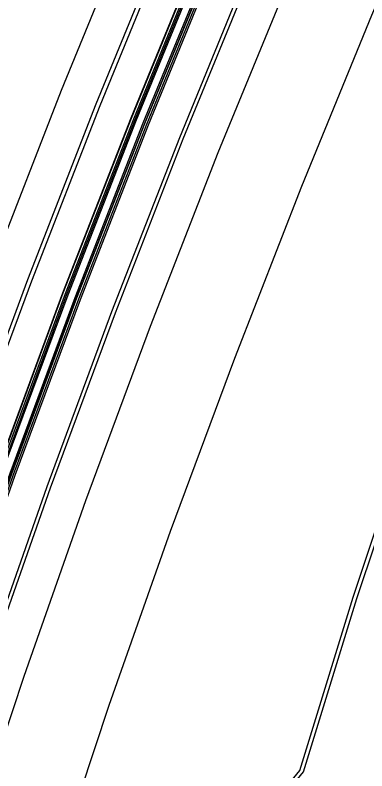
# Model space of a CAD drawing. Extents: x 1797478 to 1808916, y 246529 to 250952.
# Drawn here: x 1798075.5 to 1798122.4, y 250186.8 to 250287.5 of the extents above; entities that cross this region are included whole.
import ezdxf

# ---------------------------------------------------------------- set-up
doc = ezdxf.new("R2010")
doc.units = 0
for name, color, linetype in [('1', 7, 'Continuous'), ('DRAINAGE', 7, 'Continuous'), ('EDPV-LINE', 7, 'Continuous'), ('SHDR-UPAV', 7, 'Continuous')]:
    doc.layers.add(name, color=color, linetype=linetype)

msp = doc.modelspace()

# ---------------------------------------------------------------- linework, layer by layer
for points in [[(1798053.17, 250077.59), (1798059.34, 250101.41), (1798065.92, 250125.12), (1798072.9, 250148.72), (1798080.27, 250172.19), (1798088.04, 250195.54), (1798096.2, 250218.75), (1798104.76, 250241.83), (1798113.7, 250264.75), (1798123.03, 250287.52), (1798132.74, 250310.13), (1798142.83, 250332.57), (1798153.3, 250354.84), (1798164.14, 250376.93), (1798175.36, 250398.83), (1798185.54, 250417.96), (1798186.94, 250420.54), (1798197.87, 250440.24), (1798198.89, 250442.05), (1798211.2, 250463.36), (1798221.27, 250480.18), (1798223.87, 250484.45), (1798236.9, 250505.33)], [(1798053.17, 250077.59), (1798059.34, 250101.41), (1798065.92, 250125.12), (1798072.9, 250148.72), (1798080.27, 250172.19), (1798088.04, 250195.54), (1798096.2, 250218.75), (1798104.76, 250241.83), (1798113.7, 250264.75), (1798123.03, 250287.52), (1798132.74, 250310.13), (1798142.83, 250332.57), (1798153.3, 250354.84), (1798164.14, 250376.93), (1798175.36, 250398.83), (1798185.54, 250417.96), (1798186.94, 250420.54), (1798197.87, 250440.24), (1798198.89, 250442.05), (1798211.2, 250463.36), (1798221.27, 250480.18), (1798223.87, 250484.45), (1798236.9, 250505.33)], [(1798053.17, 250077.59), (1798059.34, 250101.41), (1798065.92, 250125.12), (1798072.9, 250148.72), (1798080.27, 250172.19), (1798088.04, 250195.54), (1798096.2, 250218.75), (1798104.76, 250241.83), (1798113.7, 250264.75), (1798123.03, 250287.52), (1798132.74, 250310.13), (1798142.83, 250332.57), (1798153.3, 250354.84), (1798164.14, 250376.93), (1798175.36, 250398.83), (1798185.54, 250417.96), (1798186.94, 250420.54), (1798197.87, 250440.24), (1798198.89, 250442.05), (1798211.2, 250463.36), (1798221.27, 250480.18), (1798223.87, 250484.45), (1798236.9, 250505.33)], [(1798053.17, 250077.59), (1798059.34, 250101.41), (1798065.92, 250125.12), (1798072.9, 250148.72), (1798080.27, 250172.19), (1798088.04, 250195.54), (1798096.2, 250218.75), (1798104.76, 250241.83), (1798113.7, 250264.75), (1798123.03, 250287.52), (1798132.74, 250310.13), (1798142.83, 250332.57), (1798153.3, 250354.84), (1798164.14, 250376.93), (1798175.36, 250398.83), (1798185.54, 250417.96), (1798186.94, 250420.54), (1798197.87, 250440.24), (1798198.89, 250442.05), (1798211.2, 250463.36), (1798221.27, 250480.18), (1798223.87, 250484.45), (1798236.9, 250505.33)], [(1798019.7, 250085.96), (1798026.02, 250110.35), (1798032.75, 250134.62), (1798039.9, 250158.78), (1798047.44, 250182.81), (1798055.4, 250206.71), (1798063.75, 250230.47), (1798072.51, 250254.09), (1798081.66, 250277.56), (1798091.21, 250300.87), (1798101.15, 250324.01), (1798111.49, 250346.99), (1798122.2, 250369.78), (1798133.3, 250392.39), (1798144.79, 250414.82), (1798155.21, 250434.4), (1798156.64, 250437.04), (1798167.82, 250457.2), (1798168.88, 250459.06), (1798181.48, 250480.87), (1798191.78, 250498.09)], [(1798019.7, 250085.96), (1798026.02, 250110.35), (1798032.75, 250134.62), (1798039.9, 250158.78), (1798047.44, 250182.81), (1798055.4, 250206.71), (1798063.75, 250230.47), (1798072.51, 250254.09), (1798081.66, 250277.56), (1798091.21, 250300.87), (1798101.15, 250324.01), (1798111.49, 250346.99), (1798122.2, 250369.78), (1798133.3, 250392.39), (1798144.79, 250414.82), (1798155.21, 250434.4), (1798156.64, 250437.04), (1798167.82, 250457.2), (1798168.88, 250459.06), (1798181.48, 250480.87), (1798191.78, 250498.09)], [(1798019.7, 250085.96), (1798026.02, 250110.35), (1798032.75, 250134.62), (1798039.9, 250158.78), (1798047.44, 250182.81), (1798055.4, 250206.71), (1798063.75, 250230.47), (1798072.51, 250254.09), (1798081.66, 250277.56), (1798091.21, 250300.87), (1798101.15, 250324.01), (1798111.49, 250346.99), (1798122.2, 250369.78), (1798133.3, 250392.39), (1798144.79, 250414.82), (1798155.21, 250434.4), (1798156.64, 250437.04), (1798167.82, 250457.2), (1798168.88, 250459.06), (1798181.48, 250480.87), (1798191.78, 250498.09)], [(1798019.7, 250085.96), (1798026.02, 250110.35), (1798032.75, 250134.62), (1798039.9, 250158.78), (1798047.44, 250182.81), (1798055.4, 250206.71), (1798063.75, 250230.47), (1798072.51, 250254.09), (1798081.66, 250277.56), (1798091.21, 250300.87), (1798101.15, 250324.01), (1798111.49, 250346.99), (1798122.2, 250369.78), (1798133.3, 250392.39), (1798144.79, 250414.82), (1798155.21, 250434.4), (1798156.64, 250437.04), (1798167.82, 250457.2), (1798168.88, 250459.06), (1798181.48, 250480.87), (1798191.78, 250498.09)], [(1798024.55, 250084.75), (1798030.85, 250109.05), (1798037.56, 250133.24), (1798044.68, 250157.32), (1798052.2, 250181.27), (1798060.13, 250205.09), (1798068.46, 250228.77), (1798077.18, 250252.31), (1798086.31, 250275.7), (1798095.82, 250298.93), (1798105.73, 250322), (1798116.03, 250344.9), (1798126.71, 250367.62), (1798137.77, 250390.15), (1798149.22, 250412.5), (1798159.61, 250432.02), (1798161.04, 250434.65), (1798172.18, 250454.74), (1798173.23, 250456.59), (1798185.79, 250478.33), (1798196.06, 250495.5)], [(1798025.08, 250084.62), (1798031.38, 250108.91), (1798038.08, 250133.09), (1798045.2, 250157.16), (1798052.72, 250181.1), (1798060.64, 250204.91), (1798068.97, 250228.59), (1798077.69, 250252.12), (1798086.81, 250275.5), (1798096.33, 250298.72), (1798106.23, 250321.78), (1798116.52, 250344.67), (1798127.2, 250367.38), (1798138.26, 250389.91), (1798149.7, 250412.25), (1798160.09, 250431.76), (1798161.51, 250434.39), (1798172.65, 250454.47), (1798173.7, 250456.33), (1798186.26, 250478.06), (1798196.52, 250495.21)], [(1798036.68, 250081.71), (1798042.92, 250105.81), (1798049.58, 250129.8), (1798056.63, 250153.67), (1798064.09, 250177.42), (1798071.95, 250201.04), (1798080.21, 250224.53), (1798088.87, 250247.87), (1798097.91, 250271.06), (1798107.35, 250294.1), (1798117.17, 250316.97), (1798127.38, 250339.68), (1798137.98, 250362.2), (1798148.95, 250384.55), (1798160.29, 250406.71), (1798170.6, 250426.06), (1798172.01, 250428.67), (1798183.06, 250448.6), (1798184.1, 250450.43), (1798196.56, 250471.99), (1798206.74, 250489.01), (1798209.37, 250493.33)], [(1798029.46, 250083.52), (1798035.74, 250107.74), (1798042.43, 250131.85), (1798049.52, 250155.84), (1798057.02, 250179.71), (1798064.92, 250203.45), (1798073.22, 250227.05), (1798081.91, 250250.51), (1798091.01, 250273.82), (1798100.49, 250296.98), (1798110.37, 250319.96), (1798120.63, 250342.78), (1798131.27, 250365.43), (1798142.3, 250387.88), (1798153.7, 250410.15), (1798164.06, 250429.61), (1798165.48, 250432.23), (1798176.59, 250452.25), (1798177.63, 250454.1), (1798190.15, 250475.76), (1798200.38, 250492.87)], [(1798029.75, 250083.45), (1798036.03, 250107.66), (1798042.71, 250131.77), (1798049.81, 250155.75), (1798057.3, 250179.62), (1798065.2, 250203.35), (1798073.5, 250226.95), (1798082.19, 250250.41), (1798091.29, 250273.71), (1798100.77, 250296.86), (1798110.64, 250319.84), (1798120.9, 250342.66), (1798131.54, 250365.3), (1798142.57, 250387.75), (1798153.97, 250410.01), (1798164.32, 250429.46), (1798165.74, 250432.08), (1798176.85, 250452.11), (1798177.89, 250453.95), (1798190.41, 250475.61), (1798200.64, 250492.71)], [(1798029.95, 250083.4), (1798036.23, 250107.61), (1798042.91, 250131.71), (1798050, 250155.69), (1798057.5, 250179.56), (1798065.4, 250203.29), (1798073.69, 250226.88), (1798082.39, 250250.33), (1798091.48, 250273.64), (1798100.96, 250296.78), (1798110.83, 250319.76), (1798121.09, 250342.57), (1798131.73, 250365.21), (1798142.75, 250387.66), (1798154.15, 250409.92), (1798164.5, 250429.37), (1798165.92, 250431.99), (1798177.03, 250452), (1798178.07, 250453.85), (1798190.58, 250475.51), (1798200.81, 250492.61)], [(1798030.13, 250083.35), (1798036.4, 250107.56), (1798043.09, 250131.66), (1798050.18, 250155.64), (1798057.67, 250179.5), (1798065.57, 250203.23), (1798073.86, 250226.82), (1798082.56, 250250.27), (1798091.65, 250273.57), (1798101.13, 250296.71), (1798111, 250319.69), (1798121.25, 250342.5), (1798131.89, 250365.13), (1798142.91, 250387.58), (1798154.31, 250409.84), (1798164.66, 250429.28), (1798166.09, 250431.9), (1798177.19, 250451.91), (1798178.23, 250453.76), (1798190.74, 250475.41), (1798200.97, 250492.51)], [(1798064.81, 250074.67), (1798070.93, 250098.3), (1798077.46, 250121.81), (1798084.37, 250145.22), (1798097.04, 250166.77), (1798113.44, 250186.85), (1798120.54, 250209.96), (1798128.22, 250232.9), (1798136.48, 250255.64), (1798145.32, 250278.17), (1798154.72, 250300.47), (1798164.63, 250322.54), (1798174.93, 250344.45), (1798185.6, 250366.17), (1798196.63, 250387.71), (1798206.64, 250406.53), (1798208.02, 250409.06), (1798218.76, 250428.43), (1798219.77, 250430.22), (1798231.88, 250451.18), (1798241.78, 250467.72), (1798244.34, 250471.92), (1798257.15, 250492.46)], [(1798064.81, 250074.67), (1798070.93, 250098.3), (1798077.46, 250121.81), (1798084.37, 250145.22), (1798097.04, 250166.77), (1798113.44, 250186.85), (1798120.54, 250209.96), (1798128.22, 250232.9), (1798136.48, 250255.64), (1798145.32, 250278.17), (1798154.72, 250300.47), (1798164.63, 250322.54), (1798174.93, 250344.45), (1798185.6, 250366.17), (1798196.63, 250387.71), (1798206.64, 250406.53), (1798208.02, 250409.06), (1798218.76, 250428.43), (1798219.77, 250430.22), (1798231.88, 250451.18), (1798241.78, 250467.72), (1798244.34, 250471.92), (1798257.15, 250492.46)], [(1798064.81, 250074.67), (1798070.93, 250098.3), (1798077.46, 250121.81), (1798084.37, 250145.22), (1798097.04, 250166.77), (1798113.44, 250186.85), (1798120.54, 250209.96), (1798128.22, 250232.9), (1798136.48, 250255.64), (1798145.32, 250278.17), (1798154.72, 250300.47), (1798164.63, 250322.54), (1798174.93, 250344.45), (1798185.6, 250366.17), (1798196.63, 250387.71), (1798206.64, 250406.53), (1798208.02, 250409.06), (1798218.76, 250428.43), (1798219.77, 250430.22), (1798231.88, 250451.18), (1798241.78, 250467.72), (1798244.34, 250471.92), (1798257.15, 250492.46)], [(1798064.81, 250074.67), (1798070.93, 250098.3), (1798077.46, 250121.81), (1798084.37, 250145.22), (1798097.04, 250166.77), (1798113.44, 250186.85), (1798120.54, 250209.96), (1798128.22, 250232.9), (1798136.48, 250255.64), (1798145.32, 250278.17), (1798154.72, 250300.47), (1798164.63, 250322.54), (1798174.93, 250344.45), (1798185.6, 250366.17), (1798196.63, 250387.71), (1798206.64, 250406.53), (1798208.02, 250409.06), (1798218.76, 250428.43), (1798219.77, 250430.22), (1798231.88, 250451.18), (1798241.78, 250467.72), (1798244.34, 250471.92), (1798257.15, 250492.46)], [(1798064.81, 250074.67), (1798070.93, 250098.3), (1798077.46, 250121.81), (1798084.37, 250145.22), (1798097.04, 250166.77), (1798113.44, 250186.85), (1798120.54, 250209.96), (1798128.22, 250232.9), (1798136.48, 250255.64), (1798145.32, 250278.17), (1798154.72, 250300.47), (1798164.63, 250322.54), (1798174.93, 250344.45), (1798185.6, 250366.17), (1798196.63, 250387.71), (1798206.64, 250406.53), (1798208.02, 250409.06), (1798218.76, 250428.43), (1798219.77, 250430.22), (1798231.88, 250451.18), (1798241.78, 250467.72), (1798244.34, 250471.92), (1798257.15, 250492.46)], [(1798031.1, 250083.11), (1798037.37, 250107.3), (1798044.05, 250131.38), (1798051.13, 250155.35), (1798058.62, 250179.19), (1798066.51, 250202.9), (1798074.8, 250226.48), (1798083.49, 250249.91), (1798092.57, 250273.2), (1798102.05, 250296.32), (1798111.91, 250319.28), (1798122.16, 250342.08), (1798132.79, 250364.69), (1798143.81, 250387.13), (1798155.2, 250409.37), (1798165.54, 250428.8), (1798166.96, 250431.42), (1798178.06, 250451.42), (1798179.1, 250453.27), (1798191.6, 250474.91), (1798201.83, 250491.99)], [(1798031.29, 250083.06), (1798037.56, 250107.25), (1798044.24, 250131.33), (1798051.33, 250155.29), (1798058.81, 250179.13), (1798066.7, 250202.84), (1798074.99, 250226.41), (1798083.68, 250249.84), (1798092.76, 250273.12), (1798102.23, 250296.25), (1798112.09, 250319.2), (1798122.34, 250341.99), (1798132.97, 250364.61), (1798143.99, 250387.04), (1798155.38, 250409.28), (1798165.72, 250428.71), (1798167.14, 250431.32), (1798178.23, 250451.32), (1798179.27, 250453.17), (1798191.77, 250474.8), (1798202, 250491.89)], [(1798031.33, 250083.05), (1798037.6, 250107.24), (1798044.28, 250131.32), (1798051.36, 250155.28), (1798058.85, 250179.12), (1798066.74, 250202.83), (1798075.03, 250226.4), (1798083.71, 250249.83), (1798092.79, 250273.11), (1798102.27, 250296.23), (1798112.13, 250319.19), (1798122.37, 250341.98), (1798133.01, 250364.59), (1798144.02, 250387.02), (1798155.41, 250409.26), (1798165.75, 250428.69), (1798167.17, 250431.31), (1798178.26, 250451.31), (1798179.3, 250453.15), (1798191.81, 250474.79), (1798202.03, 250491.87)], [(1798031.58, 250082.99), (1798037.85, 250107.17), (1798044.53, 250131.25), (1798051.61, 250155.2), (1798059.1, 250179.04), (1798066.99, 250202.74), (1798075.28, 250226.31), (1798083.96, 250249.74), (1798093.04, 250273.01), (1798102.51, 250296.13), (1798112.37, 250319.08), (1798122.61, 250341.87), (1798133.24, 250364.48), (1798144.25, 250386.9), (1798155.64, 250409.14), (1798165.98, 250428.56), (1798167.4, 250431.18), (1798178.49, 250451.18), (1798179.53, 250453.02), (1798192.03, 250474.65), (1798202.25, 250491.73)], [(1798065.33, 250074.54), (1798071.46, 250098.16), (1798077.98, 250121.66), (1798084.89, 250145.06), (1798097.56, 250166.6), (1798113.95, 250186.67), (1798121.05, 250209.78), (1798128.73, 250232.71), (1798136.99, 250255.44), (1798145.82, 250277.96), (1798155.22, 250300.25), (1798165.13, 250322.32), (1798175.42, 250344.21), (1798186.08, 250365.93), (1798197.11, 250387.46), (1798207.12, 250406.27), (1798208.5, 250408.8), (1798219.24, 250428.17), (1798220.25, 250429.95), (1798232.35, 250450.9), (1798242.25, 250467.44), (1798244.81, 250471.64), (1798257.61, 250492.17)], [(1798041.53, 250080.5), (1798047.75, 250104.52), (1798054.38, 250128.42), (1798061.42, 250152.21), (1798068.85, 250175.88), (1798076.69, 250199.42), (1798084.92, 250222.83), (1798093.54, 250246.09), (1798102.56, 250269.21), (1798111.96, 250292.16), (1798121.75, 250314.96), (1798131.93, 250337.59), (1798142.48, 250360.04), (1798153.42, 250382.31), (1798164.73, 250404.39), (1798174.99, 250423.68), (1798176.4, 250426.28), (1798187.42, 250446.14), (1798188.45, 250447.97), (1798200.86, 250469.45), (1798211.01, 250486.41), (1798213.64, 250490.72)], [(1798041.53, 250080.5), (1798047.75, 250104.52), (1798054.38, 250128.42), (1798061.42, 250152.21), (1798068.85, 250175.88), (1798076.69, 250199.42), (1798084.92, 250222.83), (1798093.54, 250246.09), (1798102.56, 250269.21), (1798111.96, 250292.16), (1798121.75, 250314.96), (1798131.93, 250337.59), (1798142.48, 250360.04), (1798153.42, 250382.31), (1798164.73, 250404.39), (1798174.99, 250423.68), (1798176.4, 250426.28), (1798187.42, 250446.14), (1798188.45, 250447.97), (1798200.86, 250469.45), (1798211.01, 250486.41), (1798213.64, 250490.72)], [(1798041.53, 250080.5), (1798047.75, 250104.52), (1798054.38, 250128.42), (1798061.42, 250152.21), (1798068.85, 250175.88), (1798076.69, 250199.42), (1798084.92, 250222.83), (1798093.54, 250246.09), (1798102.56, 250269.21), (1798111.96, 250292.16), (1798121.75, 250314.96), (1798131.93, 250337.59), (1798142.48, 250360.04), (1798153.42, 250382.31), (1798164.73, 250404.39), (1798174.99, 250423.68), (1798176.4, 250426.28), (1798187.42, 250446.14), (1798188.45, 250447.97), (1798200.86, 250469.45), (1798211.01, 250486.41), (1798213.64, 250490.72)], [(1798041.53, 250080.5), (1798047.75, 250104.52), (1798054.38, 250128.42), (1798061.42, 250152.21), (1798068.85, 250175.88), (1798076.69, 250199.42), (1798084.92, 250222.83), (1798093.54, 250246.09), (1798102.56, 250269.21), (1798111.96, 250292.16), (1798121.75, 250314.96), (1798131.93, 250337.59), (1798142.48, 250360.04), (1798153.42, 250382.31), (1798164.73, 250404.39), (1798174.99, 250423.68), (1798176.4, 250426.28), (1798187.42, 250446.14), (1798188.45, 250447.97), (1798200.86, 250469.45), (1798211.01, 250486.41), (1798213.64, 250490.72)], [(1798041.53, 250080.5), (1798047.75, 250104.52), (1798054.38, 250128.42), (1798061.42, 250152.21), (1798068.85, 250175.88), (1798076.69, 250199.42), (1798084.92, 250222.83), (1798093.54, 250246.09), (1798102.56, 250269.21), (1798111.96, 250292.16), (1798121.75, 250314.96), (1798131.93, 250337.59), (1798142.48, 250360.04), (1798153.42, 250382.31), (1798164.73, 250404.39), (1798174.99, 250423.68), (1798176.4, 250426.28), (1798187.42, 250446.14), (1798188.45, 250447.97), (1798200.86, 250469.45), (1798211.01, 250486.41), (1798213.64, 250490.72)], [(1798036.2, 250081.83), (1798042.45, 250105.94), (1798049.1, 250129.94), (1798056.16, 250153.82), (1798063.62, 250177.57), (1798071.49, 250201.2), (1798079.75, 250224.7), (1798088.4, 250248.05), (1798097.45, 250271.25), (1798106.89, 250294.29), (1798116.72, 250317.17), (1798126.94, 250339.88), (1798137.53, 250362.42), (1798148.51, 250384.77), (1798159.86, 250406.94), (1798170.16, 250426.3), (1798171.58, 250428.91), (1798182.63, 250448.84), (1798183.67, 250450.68), (1798196.13, 250472.24), (1798206.32, 250489.27)]]:
    msp.add_lwpolyline(points)
at = {"layer": '1'}
msp.add_lwpolyline([(1798053.17, 250077.59), (1798059.34, 250101.41), (1798065.92, 250125.12), (1798072.9, 250148.72), (1798080.27, 250172.19), (1798088.04, 250195.54), (1798096.2, 250218.75), (1798104.76, 250241.83), (1798113.7, 250264.75), (1798123.03, 250287.52), (1798132.74, 250310.13), (1798142.83, 250332.57), (1798153.3, 250354.84), (1798164.14, 250376.93), (1798175.36, 250398.83), (1798185.54, 250417.96), (1798186.94, 250420.54), (1798197.87, 250440.24), (1798198.89, 250442.05), (1798211.2, 250463.36), (1798221.27, 250480.18), (1798223.87, 250484.45), (1798236.9, 250505.33)], dxfattribs=at)
at = {"layer": 'DRAINAGE'}
for points in [[(1798029.46, 250083.52), (1798035.74, 250107.74), (1798042.43, 250131.85), (1798049.52, 250155.84), (1798057.02, 250179.71), (1798064.92, 250203.45), (1798073.22, 250227.05), (1798081.91, 250250.51), (1798091.01, 250273.82), (1798100.49, 250296.98), (1798110.37, 250319.96), (1798120.63, 250342.78), (1798131.27, 250365.43), (1798142.3, 250387.88), (1798153.7, 250410.15), (1798164.06, 250429.61), (1798165.48, 250432.23), (1798176.59, 250452.25), (1798177.63, 250454.1), (1798190.15, 250475.76), (1798200.38, 250492.87)], [(1798031.58, 250082.99), (1798037.85, 250107.17), (1798044.53, 250131.25), (1798051.61, 250155.2), (1798059.1, 250179.04), (1798066.99, 250202.74), (1798075.28, 250226.31), (1798083.96, 250249.74), (1798093.04, 250273.01), (1798102.51, 250296.13), (1798112.37, 250319.08), (1798122.61, 250341.87), (1798133.24, 250364.48), (1798144.25, 250386.9), (1798155.64, 250409.14), (1798165.98, 250428.56), (1798167.4, 250431.18), (1798178.49, 250451.18), (1798179.53, 250453.02), (1798192.03, 250474.65), (1798202.25, 250491.73)]]:
    msp.add_lwpolyline(points, dxfattribs=at)
at = {"layer": 'EDPV-LINE'}
for points in [[(1798019.7, 250085.96), (1798026.02, 250110.35), (1798032.75, 250134.62), (1798039.9, 250158.78), (1798047.44, 250182.81), (1798055.4, 250206.71), (1798063.75, 250230.47), (1798072.51, 250254.09), (1798081.66, 250277.56), (1798091.21, 250300.87), (1798101.15, 250324.01), (1798111.49, 250346.99), (1798122.2, 250369.78), (1798133.3, 250392.39), (1798144.79, 250414.82), (1798155.21, 250434.4), (1798156.64, 250437.04), (1798167.82, 250457.2), (1798168.88, 250459.06), (1798181.48, 250480.87), (1798191.78, 250498.09)], [(1798019.7, 250085.96), (1798026.02, 250110.35), (1798032.75, 250134.62), (1798039.9, 250158.78), (1798047.44, 250182.81), (1798055.4, 250206.71), (1798063.75, 250230.47), (1798072.51, 250254.09), (1798081.66, 250277.56), (1798091.21, 250300.87), (1798101.15, 250324.01), (1798111.49, 250346.99), (1798122.2, 250369.78), (1798133.3, 250392.39), (1798144.79, 250414.82), (1798155.21, 250434.4), (1798156.64, 250437.04), (1798167.82, 250457.2), (1798168.88, 250459.06), (1798181.48, 250480.87), (1798191.78, 250498.09)], [(1798029.46, 250083.52), (1798035.74, 250107.74), (1798042.43, 250131.85), (1798049.52, 250155.84), (1798057.02, 250179.71), (1798064.92, 250203.45), (1798073.22, 250227.05), (1798081.91, 250250.51), (1798091.01, 250273.82), (1798100.49, 250296.98), (1798110.37, 250319.96), (1798120.63, 250342.78), (1798131.27, 250365.43), (1798142.3, 250387.88), (1798153.7, 250410.15), (1798164.06, 250429.61), (1798165.48, 250432.23), (1798176.59, 250452.25), (1798177.63, 250454.1), (1798190.15, 250475.76), (1798200.38, 250492.87)], [(1798064.81, 250074.67), (1798070.93, 250098.3), (1798077.46, 250121.81), (1798084.37, 250145.22), (1798097.04, 250166.77), (1798113.44, 250186.85), (1798120.54, 250209.96), (1798128.22, 250232.9), (1798136.48, 250255.64), (1798145.32, 250278.17), (1798154.72, 250300.47), (1798164.63, 250322.54), (1798174.93, 250344.45), (1798185.6, 250366.17), (1798196.63, 250387.71), (1798206.64, 250406.53), (1798208.02, 250409.06), (1798218.76, 250428.43), (1798219.77, 250430.22), (1798231.88, 250451.18), (1798241.78, 250467.72), (1798244.34, 250471.92), (1798257.15, 250492.46)], [(1798064.81, 250074.67), (1798070.93, 250098.3), (1798077.46, 250121.81), (1798084.37, 250145.22), (1798097.04, 250166.77), (1798113.44, 250186.85), (1798120.54, 250209.96), (1798128.22, 250232.9), (1798136.48, 250255.64), (1798145.32, 250278.17), (1798154.72, 250300.47), (1798164.63, 250322.54), (1798174.93, 250344.45), (1798185.6, 250366.17), (1798196.63, 250387.71), (1798206.64, 250406.53), (1798208.02, 250409.06), (1798218.76, 250428.43), (1798219.77, 250430.22), (1798231.88, 250451.18), (1798241.78, 250467.72), (1798244.34, 250471.92), (1798257.15, 250492.46)], [(1798031.58, 250082.99), (1798037.85, 250107.17), (1798044.53, 250131.25), (1798051.61, 250155.2), (1798059.1, 250179.04), (1798066.99, 250202.74), (1798075.28, 250226.31), (1798083.96, 250249.74), (1798093.04, 250273.01), (1798102.51, 250296.13), (1798112.37, 250319.08), (1798122.61, 250341.87), (1798133.24, 250364.48), (1798144.25, 250386.9), (1798155.64, 250409.14), (1798165.98, 250428.56), (1798167.4, 250431.18), (1798178.49, 250451.18), (1798179.53, 250453.02), (1798192.03, 250474.65), (1798202.25, 250491.73)], [(1798041.53, 250080.5), (1798047.75, 250104.52), (1798054.38, 250128.42), (1798061.42, 250152.21), (1798068.85, 250175.88), (1798076.69, 250199.42), (1798084.92, 250222.83), (1798093.54, 250246.09), (1798102.56, 250269.21), (1798111.96, 250292.16), (1798121.75, 250314.96), (1798131.93, 250337.59), (1798142.48, 250360.04), (1798153.42, 250382.31), (1798164.73, 250404.39), (1798174.99, 250423.68), (1798176.4, 250426.28), (1798187.42, 250446.14), (1798188.45, 250447.97), (1798200.86, 250469.45), (1798211.01, 250486.41), (1798213.64, 250490.72)]]:
    msp.add_lwpolyline(points, dxfattribs=at)
at = {"layer": 'SHDR-UPAV'}
for points in [[(1798029.4, 250083.53), (1798035.68, 250107.76), (1798042.37, 250131.87), (1798049.46, 250155.86), (1798056.96, 250179.73), (1798064.86, 250203.47), (1798073.16, 250227.08), (1798081.86, 250250.54), (1798090.95, 250273.85), (1798100.43, 250297), (1798110.31, 250319.99), (1798120.57, 250342.81), (1798131.22, 250365.45), (1798142.24, 250387.91), (1798153.65, 250410.18), (1798164, 250429.64), (1798165.43, 250432.26), (1798176.53, 250452.28), (1798177.58, 250454.13), (1798190.09, 250475.79), (1798200.33, 250492.9)], [(1798029.4, 250083.53), (1798035.68, 250107.76), (1798042.37, 250131.87), (1798049.46, 250155.86), (1798056.96, 250179.73), (1798064.86, 250203.47), (1798073.16, 250227.08), (1798081.86, 250250.54), (1798090.95, 250273.85), (1798100.43, 250297), (1798110.31, 250319.99), (1798120.57, 250342.81), (1798131.22, 250365.45), (1798142.24, 250387.91), (1798153.65, 250410.18), (1798164, 250429.64), (1798165.43, 250432.26), (1798176.53, 250452.28), (1798177.58, 250454.13), (1798190.09, 250475.79), (1798200.33, 250492.9)], [(1798031.83, 250082.93), (1798038.09, 250107.11), (1798044.77, 250131.18), (1798051.85, 250155.13), (1798059.34, 250178.96), (1798067.22, 250202.66), (1798075.51, 250226.23), (1798084.19, 250249.65), (1798093.27, 250272.92), (1798102.74, 250296.03), (1798112.6, 250318.98), (1798122.84, 250341.76), (1798133.47, 250364.37), (1798144.48, 250386.79), (1798155.86, 250409.02), (1798166.2, 250428.45), (1798167.62, 250431.06), (1798178.71, 250451.05), (1798179.75, 250452.9), (1798192.25, 250474.53), (1798202.47, 250491.6)], [(1798031.83, 250082.93), (1798038.09, 250107.11), (1798044.77, 250131.18), (1798051.85, 250155.13), (1798059.34, 250178.96), (1798067.22, 250202.66), (1798075.51, 250226.23), (1798084.19, 250249.65), (1798093.27, 250272.92), (1798102.74, 250296.03), (1798112.6, 250318.98), (1798122.84, 250341.76), (1798133.47, 250364.37), (1798144.48, 250386.79), (1798155.86, 250409.02), (1798166.2, 250428.45), (1798167.62, 250431.06), (1798178.71, 250451.05), (1798179.75, 250452.9), (1798192.25, 250474.53), (1798202.47, 250491.6)]]:
    msp.add_lwpolyline(points, dxfattribs=at)

doc.saveas('drawing.dxf')
